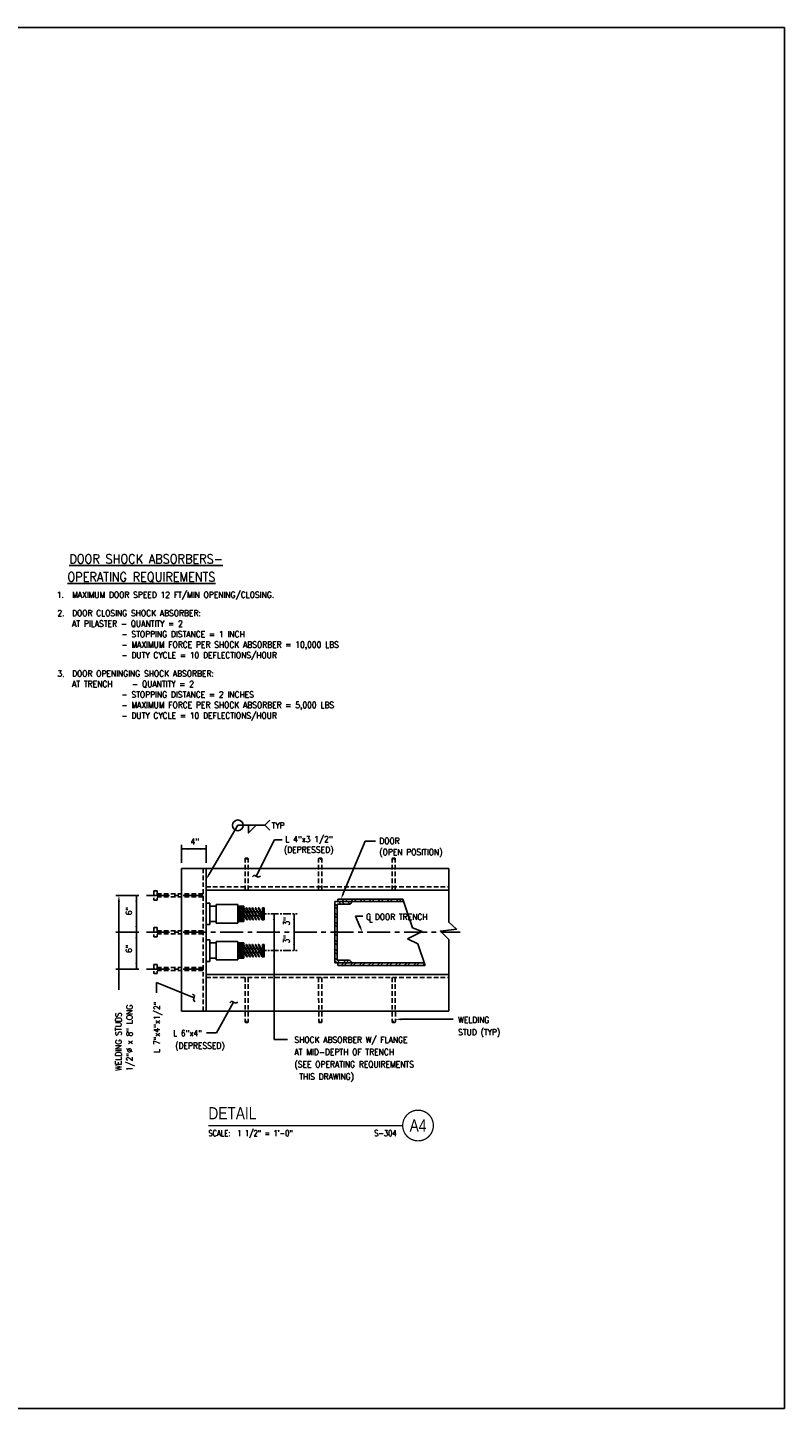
# Model space of a CAD drawing. Header units: inches. Extents: x -9715 to 32893, y -15613 to -1138.
# Tile 317 of 380: x 12460 to 12583, y -8562 to -8336. Entities that reach past the tile are written whole.
import ezdxf
from ezdxf.enums import TextEntityAlignment as Align

# ---------------------------------------------------------------- set-up
doc = ezdxf.new("R2010")
doc.units = ezdxf.units.IN
doc.header["$MEASUREMENT"] = 0
doc.linetypes.add('CENTER', pattern=[2, 1.25, -0.25, 0.25, -0.25])
doc.linetypes.add('HIDDEN', pattern=[0.375, 0.25, -0.125])
doc.layers.get('0').update_dxf_attribs({"color": 252})
doc.layers.get('DEFPOINTS').update_dxf_attribs({"color": 11})
for name, color, linetype in [('S-ANNO-SYMB', 2, 'Continuous'), ('S-ANNO-TEXT', 2, 'Continuous'), ('S2', 7, 'Continuous'), ('S3', 4, 'Continuous'), ('S5', 1, 'Continuous'), ('S7', 2, 'Continuous')]:
    doc.layers.add(name, color=color, linetype=linetype)
doc.styles.add('125', font='romans.shx', dxfattribs={"width": 0.8, "height": 2})
doc.styles.add('FT', font='ROMANS.shx', dxfattribs={"width": 0.8, "height": 0.125})
doc.styles.add('TT', font='swiss.ttf', dxfattribs={"width": 0.8, "height": 0.25})

# ---------------------------------------------------------------- blocks, each defined once
blk = doc.blocks.new('*X434')
at = {"color": 0}
for p, q in [((1459.7, 1512.7), (1460.4, 1513.4)), ((1467.3, 1508.9), (1471.8, 1513.4)), ((1473.6, 1508.9), (1478.1, 1513.4)), ((1485, 1508.9), (1489.5, 1513.4)), ((1491.3, 1508.9), (1495.8, 1513.4)), ((1502.7, 1508.9), (1507.2, 1513.4)), ((1508.9, 1508.9), (1513.4, 1513.4)), ((1520.4, 1508.9), (1524.9, 1513.4)), ((1526.6, 1508.9), (1531.1, 1513.4)), ((1538, 1508.9), (1542.5, 1513.4)), ((1544.3, 1508.9), (1548.8, 1513.4)), ((1555.7, 1508.9), (1560.2, 1513.4)), ((1562, 1508.9), (1566.5, 1513.4)), ((1573.4, 1508.9), (1577.9, 1513.4)), ((1579.6, 1508.9), (1584.1, 1513.4))]:
    blk.add_line(p, q, dxfattribs=at)
blk = doc.blocks.new('*X435')
at = {"color": 0}
for p, q in [((1465.8, 1383.7), (1471.1, 1388.9)), ((1472.1, 1383.7), (1477.3, 1388.9)), ((1483.5, 1383.7), (1488.7, 1388.9)), ((1489.7, 1383.7), (1495, 1388.9)), ((1501.2, 1383.7), (1506.4, 1388.9)), ((1507.4, 1383.7), (1512.7, 1388.9)), ((1518.9, 1383.7), (1524.1, 1388.9)), ((1525.1, 1383.7), (1530.4, 1388.9)), ((1536.5, 1383.7), (1541.8, 1388.9)), ((1542.8, 1383.7), (1548, 1388.9)), ((1554.2, 1383.7), (1559.5, 1388.9)), ((1560.5, 1383.7), (1565.7, 1388.9)), ((1571.9, 1383.7), (1577.1, 1388.9)), ((1578.1, 1383.7), (1583.4, 1388.9)), ((1589.6, 1383.7), (1594.8, 1388.9)), ((1595.8, 1383.7), (1601.1, 1388.9)), ((1607.2, 1383.7), (1612.5, 1388.9)), ((1613.5, 1383.7), (1618.7, 1388.9)), ((1624.9, 1383.7), (1628.9, 1387.6))]:
    blk.add_line(p, q, dxfattribs=at)
blk = doc.blocks.new('*X436')
at = {"color": 0}
for p, q in [((1458.2, 1500.2), (1453.7, 1504.7)), ((1458.2, 1494), (1453.7, 1498.5)), ((1458.2, 1482.6), (1453.7, 1487.1)), ((1466.2, 1503.7), (1460.9, 1508.9)), ((1472.4, 1503.7), (1467.2, 1508.9)), ((1483.4, 1504.1), (1478.6, 1508.9)), ((1486.2, 1507.5), (1484.8, 1508.9)), ((1458.2, 1476.3), (1453.7, 1480.8)), ((1458.2, 1464.9), (1453.7, 1469.4)), ((1458.2, 1458.6), (1453.7, 1463.1)), ((1458.2, 1447.2), (1453.7, 1451.7)), ((1458.2, 1441), (1453.7, 1445.5)), ((1458.2, 1429.5), (1453.7, 1434)), ((1458.2, 1423.3), (1453.7, 1427.8)), ((1458.2, 1411.9), (1453.7, 1416.4)), ((1458.2, 1405.6), (1453.7, 1410.1)), ((1463.4, 1388.9), (1453.7, 1398.7)), ((1457.2, 1388.9), (1453.7, 1392.4)), ((1474.9, 1388.9), (1469.6, 1394.2)), ((1481.1, 1388.9), (1475.9, 1394.2))]:
    blk.add_line(p, q, dxfattribs=at)
blk = doc.blocks.new('*X433')
at = {"color": 0}
for p, q in [((1227.7, 1490.7), (1236.9, 1499.9)), ((1227.7, 1493.5), (1234.1, 1499.9)), ((1227.7, 1496.4), (1231.2, 1499.9)), ((1227.7, 1499.2), (1228.4, 1499.9)), ((1227.7, 1487.9), (1239.3, 1499.5)), ((1239.3, 1487.3), (1227.7, 1498.9)), ((1227.7, 1485), (1239.3, 1496.7)), ((1239.3, 1484.5), (1227.7, 1496.1)), ((1227.7, 1482.2), (1239.3, 1493.9)), ((1239.3, 1481.6), (1227.7, 1493.3)), ((1227.7, 1479.4), (1239.3, 1491)), ((1239.3, 1478.8), (1227.7, 1490.5)), ((1227.7, 1476.6), (1239.3, 1488.2)), ((1239.3, 1476), (1227.7, 1487.6)), ((1239.3, 1490.1), (1229.5, 1499.9)), ((1239.3, 1493), (1232.3, 1499.9)), ((1239.3, 1495.8), (1235.2, 1499.9)), ((1239.3, 1498.6), (1238, 1499.9)), ((1227.7, 1473.7), (1239.3, 1485.4)), ((1239.3, 1473.2), (1227.7, 1484.8)), ((1227.7, 1470.9), (1239.3, 1482.5)), ((1239.3, 1470.3), (1227.7, 1482)), ((1236.9, 1469.9), (1227.7, 1479.1)), ((1234, 1469.9), (1227.7, 1476.3)), ((1231.2, 1469.9), (1227.7, 1473.5)), ((1228.4, 1469.9), (1227.7, 1470.7)), ((1229.5, 1469.9), (1239.3, 1479.7)), ((1232.3, 1469.9), (1239.3, 1476.9)), ((1235.2, 1469.9), (1239.3, 1474.1)), ((1238, 1469.9), (1239.3, 1471.2))]:
    blk.add_line(p, q, dxfattribs=at)
blk = doc.blocks.new('*X432')
at = {"color": 0}
for p, q in [((1279.4, 1493.9), (1276.4, 1496.9)), ((1276.4, 1494.2), (1279.1, 1496.9)), ((1276.4, 1494.9), (1278.4, 1496.9)), ((1276.4, 1495.6), (1277.7, 1496.9)), ((1276.4, 1496.3), (1277, 1496.9)), ((1276.4, 1493.5), (1279.4, 1496.5)), ((1279.4, 1493.2), (1276.4, 1496.2)), ((1276.4, 1492.8), (1279.4, 1495.8)), ((1279.4, 1492.5), (1276.4, 1495.5)), ((1276.4, 1492), (1279.4, 1495)), ((1279.4, 1491.8), (1276.4, 1494.8)), ((1276.4, 1491.3), (1279.4, 1494.3)), ((1279.4, 1491.1), (1276.4, 1494.1)), ((1276.4, 1490.6), (1279.4, 1493.6)), ((1279.4, 1490.4), (1276.4, 1493.4)), ((1276.4, 1489.9), (1279.4, 1492.9)), ((1279.4, 1489.7), (1276.4, 1492.7)), ((1276.4, 1489.2), (1279.4, 1492.2)), ((1279.4, 1488.9), (1276.4, 1491.9)), ((1276.4, 1488.5), (1279.4, 1491.5)), ((1279.4, 1488.2), (1276.4, 1491.2)), ((1276.4, 1487.8), (1279.4, 1490.8)), ((1279.4, 1487.5), (1276.4, 1490.5)), ((1276.4, 1487.1), (1279.4, 1490.1)), ((1279.4, 1486.8), (1276.4, 1489.8)), ((1276.4, 1486.4), (1279.4, 1489.4)), ((1279.4, 1486.1), (1276.4, 1489.1)), ((1276.4, 1485.7), (1279.4, 1488.7)), ((1279.4, 1485.4), (1276.4, 1488.4)), ((1276.4, 1485), (1279.4, 1488)), ((1279.4, 1484.7), (1276.4, 1487.7)), ((1276.4, 1484.3), (1279.4, 1487.3)), ((1279.4, 1484), (1276.4, 1487)), ((1276.4, 1483.6), (1279.4, 1486.6)), ((1279.4, 1494.6), (1277, 1496.9)), ((1279.4, 1495.3), (1277.8, 1496.9)), ((1279.4, 1496), (1278.5, 1496.9)), ((1279.4, 1496.7), (1279.2, 1496.9)), ((1275.6, 1472.9), (1279.4, 1476.7)), ((1279.4, 1483.3), (1276.4, 1486.3)), ((1276.4, 1482.9), (1279.4, 1485.9)), ((1279.4, 1482.6), (1276.4, 1485.6)), ((1276.4, 1482.1), (1279.4, 1485.1)), ((1279.4, 1481.9), (1276.4, 1484.9)), ((1276.4, 1481.4), (1279.4, 1484.4)), ((1279.4, 1481.2), (1276.4, 1484.2)), ((1276.4, 1480.7), (1279.4, 1483.7)), ((1279.4, 1480.5), (1276.4, 1483.5)), ((1276.4, 1480), (1279.4, 1483)), ((1279.4, 1479.8), (1276.4, 1482.8)), ((1276.4, 1479.3), (1279.4, 1482.3)), ((1279.4, 1479), (1276.4, 1482)), ((1276.4, 1478.6), (1279.4, 1481.6)), ((1279.4, 1478.3), (1276.4, 1481.3)), ((1276.4, 1477.9), (1279.4, 1480.9)), ((1279.4, 1477.6), (1276.4, 1480.6)), ((1276.4, 1477.2), (1279.4, 1480.2)), ((1279.4, 1476.9), (1276.4, 1479.9)), ((1276.4, 1476.5), (1279.4, 1479.5)), ((1279.4, 1476.2), (1276.4, 1479.2)), ((1276.4, 1475.8), (1279.4, 1478.8)), ((1279.4, 1475.5), (1276.4, 1478.5)), ((1276.4, 1475.1), (1279.4, 1478.1)), ((1279.4, 1474.8), (1276.4, 1477.8)), ((1276.4, 1474.4), (1279.4, 1477.4)), ((1279.4, 1474.1), (1276.4, 1477.1)), ((1279.4, 1473.4), (1276.4, 1476.4)), ((1276.4, 1472.9), (1279.4, 1476)), ((1279.1, 1472.9), (1276.4, 1475.7)), ((1278.4, 1472.9), (1276.4, 1475)), ((1277.7, 1472.9), (1276.4, 1474.3)), ((1277, 1472.9), (1276.4, 1473.6)), ((1277.1, 1472.9), (1279.4, 1475.2)), ((1277.8, 1472.9), (1279.4, 1474.5)), ((1278.5, 1472.9), (1279.4, 1473.8)), ((1279.2, 1472.9), (1279.4, 1473.1))]:
    blk.add_line(p, q, dxfattribs=at)
blk = doc.blocks.new('SECTION_INFO')
at = {"style": 'TT', "width": 0.8}
blk.add_attdef('SECTION_TITLE', text='', height=0.25, dxfattribs=at).set_placement((0, 0.375), align=Align.TOP_LEFT)
at = {"style": 'FT', "width": 0.8}
blk.add_attdef('SCALE', (0, -0.21875), '', height=0.125, dxfattribs=at)
blk = doc.blocks.new('T-BULB_R')
at = {"const_width": 0.02604}
for points in [[(0.625, 0, 1), (0, 0, 1)], [(0.625, 0, -1), (0, 0, -1)]]:
    blk.add_lwpolyline(points, format="xyb", dxfattribs=at)
at = {"style": 'TT', "width": 0.8}
blk.add_attdef('SECTION_#', text='', height=0.25, dxfattribs=at).set_placement((0.3125, 0), align=Align.MIDDLE)
at = {"style": 'FT', "width": 0.8}
blk.add_attdef('SHEET_FROM', text='', height=0.125, dxfattribs=at).set_placement((-0.125, -0.21875), align=Align.RIGHT)

msp = doc.modelspace()

# ---------------------------------------------------------------- linework, layer by layer
at = {"layer": 'DEFPOINTS'}
msp.add_lwpolyline([(12296.3006, -8561.62394), (12583.01488, -8561.62394), (12583.01488, -8336.42667), (12296.3006, -8336.42667)], close=True, dxfattribs=at)
at = {"layer": 'S-ANNO-SYMB', "const_width": 0.224}
msp.add_lwpolyline([(12489.09535, -8515.49036), (12520.77851, -8515.49036)], dxfattribs=at)
at = {"layer": 'S2', "color": 4}
for p, q in [((12484.71976, -8473.58752), (12491.01853, -8473.58752)), ((12484.71976, -8473.58752), (12484.72491, -8496.83752)), ((12488.71976, -8473.58752), (12488.72491, -8496.83752)), ((12491.01853, -8473.58752), (12528.28124, -8473.58752)), ((12488.71976, -8477.08752), (12528.28124, -8477.08752)), ((12510.21976, -8478.58752), (12520.78598, -8478.58752)), ((12510.21976, -8478.58752), (12510.21976, -8478.96252)), ((12488.71976, -8479.21252), (12489.34476, -8479.21252)), ((12489.34476, -8479.21252), (12489.34476, -8482.71252)), ((12489.34476, -8479.71252), (12490.37476, -8479.71252)), ((12490.37476, -8479.46252), (12493.88476, -8479.46252)), ((12490.37476, -8479.46252), (12490.37476, -8482.46252)), ((12493.88476, -8479.46252), (12493.88476, -8479.71252)), ((12493.88476, -8479.71252), (12493.88476, -8482.21252)), ((12493.88476, -8479.71252), (12494.85476, -8479.71252)), ((12494.85476, -8479.71252), (12494.85476, -8482.21252)), ((12494.85476, -8480.05563), (12495.9557, -8481.96252)), ((12494.85476, -8480.2223), (12495.85947, -8481.96252)), ((12494.85476, -8480.62919), (12497.94476, -8480.62919)), ((12494.85476, -8480.92166), (12495.4557, -8481.96252)), ((12495.20477, -8479.96252), (12496.35947, -8481.96252)), ((12495.20477, -8479.96252), (12495.301, -8479.96252)), ((12495.301, -8479.96252), (12496.4557, -8481.96252)), ((12495.70477, -8479.96252), (12496.85947, -8481.96252)), ((12495.70477, -8479.96252), (12495.801, -8479.96252)), ((12495.801, -8479.96252), (12496.9557, -8481.96252)), ((12496.20477, -8479.96252), (12497.35947, -8481.96252)), ((12496.20477, -8479.96252), (12496.301, -8479.96252)), ((12496.301, -8479.96252), (12497.4557, -8481.96252)), ((12496.70477, -8479.96252), (12497.85947, -8481.96252)), ((12496.70477, -8479.96252), (12496.801, -8479.96252)), ((12496.801, -8479.96252), (12497.94476, -8481.94357)), ((12497.20477, -8479.96252), (12497.94476, -8481.24421)), ((12497.20477, -8479.96252), (12497.301, -8479.96252)), ((12497.301, -8479.96252), (12497.94476, -8481.07754)), ((12497.94476, -8479.96252), (12497.94476, -8481.96252)), ((12497.94476, -8479.96252), (12498.19476, -8479.96252)), ((12498.19476, -8479.96252), (12498.19476, -8481.96252)), ((12509.71976, -8478.96252), (12509.71976, -8488.96252)), ((12509.71976, -8478.96252), (12510.21976, -8478.96252)), ((12510.09476, -8479.40002), (12512.13001, -8479.40002)), ((12510.09476, -8479.40002), (12510.09476, -8488.52502)), ((12510.21976, -8478.96252), (12512.46976, -8478.96252)), ((12512.46976, -8478.96252), (12520.91242, -8478.96252)), ((12488.71976, -8482.71252), (12489.34476, -8482.71252)), ((12489.34476, -8482.21252), (12490.37476, -8482.21252)), ((12490.37476, -8482.46252), (12493.88476, -8482.46252)), ((12493.88476, -8482.21252), (12494.85476, -8482.21252)), ((12493.88476, -8482.21252), (12493.88476, -8482.46252)), ((12494.85476, -8481.08833), (12495.35947, -8481.96252)), ((12494.85476, -8481.29585), (12497.94476, -8481.29585)), ((12495.35947, -8481.96252), (12495.4557, -8481.96252)), ((12495.85947, -8481.96252), (12495.9557, -8481.96252)), ((12496.35947, -8481.96252), (12496.4557, -8481.96252)), ((12496.85947, -8481.96252), (12496.9557, -8481.96252)), ((12497.35947, -8481.96252), (12497.4557, -8481.96252)), ((12497.85947, -8481.96252), (12498.19476, -8481.96252)), ((12488.71976, -8485.21252), (12489.34476, -8485.21252)), ((12489.34476, -8485.21252), (12489.34476, -8488.71252)), ((12489.34476, -8485.71252), (12490.37476, -8485.71252)), ((12490.37476, -8485.46252), (12493.88476, -8485.46252)), ((12490.37476, -8485.46252), (12490.37476, -8488.46252)), ((12493.88476, -8485.46252), (12493.88476, -8485.71252)), ((12493.88476, -8485.71252), (12494.85476, -8485.71252)), ((12493.88476, -8485.71252), (12493.88476, -8488.21252)), ((12494.85476, -8485.71252), (12494.85476, -8488.21252)), ((12494.85476, -8486.05563), (12495.9557, -8487.96252)), ((12494.85476, -8486.2223), (12495.85947, -8487.96252)), ((12494.85476, -8486.62919), (12497.94476, -8486.62919)), ((12494.85476, -8486.92166), (12495.4557, -8487.96252)), ((12494.85476, -8487.08833), (12495.35947, -8487.96252)), ((12494.85476, -8487.29585), (12497.94476, -8487.29585)), ((12495.20477, -8485.96252), (12496.35947, -8487.96252)), ((12495.20477, -8485.96252), (12495.301, -8485.96252)), ((12495.301, -8485.96252), (12496.4557, -8487.96252)), ((12495.70477, -8485.96252), (12496.85947, -8487.96252)), ((12495.70477, -8485.96252), (12495.801, -8485.96252)), ((12495.801, -8485.96252), (12496.9557, -8487.96252)), ((12496.20477, -8485.96252), (12497.35947, -8487.96252)), ((12496.20477, -8485.96252), (12496.301, -8485.96252)), ((12496.301, -8485.96252), (12497.4557, -8487.96252)), ((12496.70477, -8485.96252), (12497.85947, -8487.96252)), ((12496.70477, -8485.96252), (12496.801, -8485.96252)), ((12496.801, -8485.96252), (12497.94476, -8487.94357)), ((12497.20477, -8485.96252), (12497.94476, -8487.24421)), ((12497.20477, -8485.96252), (12497.301, -8485.96252)), ((12497.301, -8485.96252), (12497.94476, -8487.07754)), ((12497.94476, -8485.96252), (12497.94476, -8487.96252)), ((12497.94476, -8485.96252), (12498.19476, -8485.96252)), ((12498.19476, -8485.96252), (12498.19476, -8487.96252)), ((12488.71976, -8488.71252), (12489.34476, -8488.71252)), ((12489.34476, -8488.21252), (12490.37476, -8488.21252)), ((12490.37476, -8488.46252), (12493.88476, -8488.46252)), ((12493.88476, -8488.21252), (12494.85476, -8488.21252)), ((12493.88476, -8488.21252), (12493.88476, -8488.46252)), ((12495.35947, -8487.96252), (12495.4557, -8487.96252)), ((12495.85947, -8487.96252), (12495.9557, -8487.96252)), ((12496.35947, -8487.96252), (12496.4557, -8487.96252)), ((12496.85947, -8487.96252), (12496.9557, -8487.96252)), ((12497.35947, -8487.96252), (12497.4557, -8487.96252)), ((12497.85947, -8487.96252), (12498.19476, -8487.96252)), ((12509.71976, -8488.96252), (12510.21976, -8488.96252)), ((12510.09476, -8488.52502), (12512.01842, -8488.52502)), ((12510.21976, -8488.96252), (12512.46976, -8488.96252)), ((12510.21976, -8488.96252), (12510.21976, -8489.40002)), ((12510.21976, -8489.40002), (12524.43178, -8489.40002)), ((12512.46976, -8488.96252), (12524.28426, -8488.96252)), ((12488.71976, -8490.83752), (12528.28075, -8490.83752)), ((12484.72491, -8496.83752), (12528.28075, -8496.83752))]:
    msp.add_line(p, q, dxfattribs=at)
at = {"layer": 'S2', "color": 1, "linetype": 'HIDDEN', "ltscale": 3}
for p, q in [((12488.21976, -8473.58752), (12488.22491, -8496.83752)), ((12488.71976, -8476.58752), (12528.28124, -8476.58752)), ((12488.71976, -8491.33752), (12528.28002, -8491.33752))]:
    msp.add_line(p, q, dxfattribs=at)
at = {"layer": 'S2', "color": 2}
for p, q in [((12520.78598, -8478.58752), (12522.35083, -8483.22847)), ((12523.93578, -8483.85648), (12521.56397, -8485.04159)), ((12521.56397, -8485.04159), (12523.2358, -8485.85307)), ((12522.35083, -8483.22847), (12523.93578, -8483.85648)), ((12523.2358, -8485.85307), (12524.43178, -8489.40002))]:
    msp.add_line(p, q, dxfattribs=at)
at = {"layer": 'S2', "color": 1, "linetype": 'CENTER'}
for p, q in [((12497.29416, -8480.96252), (12503.57175, -8480.96252)), ((12497.29416, -8486.96252), (12503.57175, -8486.96252))]:
    msp.add_line(p, q, dxfattribs=at)
at = {"layer": 'S2', "color": 1, "linetype": 'CENTER', "ltscale": 3}
msp.add_line((12479.00177, -8483.96252), (12530.14082, -8483.96252), dxfattribs=at)
at = {"layer": 'S2', "color": 2}
msp.add_lwpolyline([(12528.28124, -8473.58752), (12528.28124, -8482.33029), (12529.55905, -8483.45886), (12526.92583, -8483.76883), (12528.28911, -8485.16716), (12528.28075, -8496.83752)], dxfattribs=at)
at = {"layer": 'S2', "color": 4}
for centre, radius, start, end in [((12511.84763, -8478.83006), 0.63607, 296.3560839, 347.9808032), ((12511.76322, -8489.23985), 0.75902, 21.4307728, 70.3526854)]:
    msp.add_arc(centre, radius, start, end, dxfattribs=at)
at = {"layer": 'S3', "color": 1, "linetype": 'HIDDEN', "ltscale": 3}
for p, q in [((12495.07424, -8477.08752), (12495.07424, -8471.98011)), ((12495.57424, -8477.08752), (12495.57424, -8471.98011)), ((12507.07424, -8477.08752), (12507.07424, -8471.98011)), ((12507.57424, -8477.08752), (12507.57424, -8471.98011)), ((12519.07424, -8477.08752), (12519.07424, -8471.98011)), ((12519.57424, -8477.08752), (12519.57424, -8471.98011)), ((12480.21976, -8477.21252), (12480.21976, -8478.71252)), ((12480.21976, -8477.21252), (12480.71976, -8477.21252)), ((12480.71976, -8477.21252), (12480.71976, -8478.71252)), ((12480.71976, -8477.71252), (12488.21976, -8477.71252)), ((12480.71976, -8478.21252), (12488.21976, -8478.21252)), ((12480.21976, -8478.71252), (12480.71976, -8478.71252)), ((12480.21976, -8483.21252), (12480.71976, -8483.21252)), ((12480.21976, -8483.21252), (12480.21976, -8484.71252)), ((12480.21976, -8484.71252), (12480.71976, -8484.71252)), ((12480.71976, -8483.21252), (12480.71976, -8484.71252)), ((12480.71976, -8483.71252), (12488.21976, -8483.71252)), ((12480.71976, -8484.21252), (12488.21976, -8484.21252)), ((12480.21976, -8489.21252), (12480.71976, -8489.21252)), ((12480.21976, -8489.21252), (12480.21976, -8490.71252)), ((12480.71976, -8489.21252), (12480.71976, -8490.71252)), ((12480.71976, -8489.71252), (12488.21976, -8489.71252)), ((12480.21976, -8490.71252), (12480.71976, -8490.71252)), ((12480.71976, -8490.21252), (12488.21976, -8490.21252)), ((12495.07424, -8491.33752), (12495.0794, -8498.59715)), ((12495.57424, -8491.33752), (12495.5794, -8498.59715)), ((12507.07424, -8491.33752), (12507.0794, -8498.59715)), ((12507.57424, -8491.33752), (12507.5794, -8498.59715)), ((12519.07424, -8491.33752), (12519.0794, -8498.59715)), ((12519.57424, -8491.33752), (12519.5794, -8498.59715))]:
    msp.add_line(p, q, dxfattribs=at)
at = {"layer": 'S3', "color": 1, "linetype": 'CENTER', "ltscale": 3}
for p, q in [((12479.00177, -8477.96252), (12488.21976, -8477.96252)), ((12479.00177, -8489.96252), (12488.21976, -8489.96252))]:
    msp.add_line(p, q, dxfattribs=at)
at = {"layer": 'S3', "color": 1, "linetype": 'HIDDEN', "ltscale": 3}
for centre, radius, start, end in [((12495.20091, -8472.00005), 0.12823, 14.2816496, 171.0572813), ((12495.42459, -8472.02433), 0.15605, 16.4602229, 140.2678701), ((12507.20091, -8472.00005), 0.12823, 14.2816496, 171.0572813), ((12507.42459, -8472.02433), 0.15605, 16.4602229, 140.2678701), ((12519.20091, -8472.00005), 0.12823, 14.2816496, 171.0572813), ((12519.42459, -8472.02433), 0.15605, 16.4602229, 140.2678701), ((12495.45146, -8471.9369), 0.13016, 194.0099584, 340.6112404), ((12507.45146, -8471.9369), 0.13016, 194.0099584, 340.6112404), ((12519.45146, -8471.9369), 0.13016, 194.0099584, 340.6112404), ((12495.20218, -8498.64036), 0.13016, 14.0099584, 160.6112404), ((12495.22906, -8498.55294), 0.15605, 196.4602229, 320.2678701), ((12495.45273, -8498.57722), 0.12823, 194.2816496, 351.0572813), ((12507.20218, -8498.64036), 0.13016, 14.0099584, 160.6112404), ((12507.22906, -8498.55294), 0.15605, 196.4602229, 320.2678701), ((12507.45273, -8498.57722), 0.12823, 194.2816496, 351.0572813), ((12519.20218, -8498.64036), 0.13016, 14.0099584, 160.6112404), ((12519.22906, -8498.55294), 0.15605, 196.4602229, 320.2678701), ((12519.45273, -8498.57722), 0.12823, 194.2816496, 351.0572813)]:
    msp.add_arc(centre, radius, start, end, dxfattribs=at)
at = {"layer": 'S5', "color": 1}
for p, q in [((12484.67909, -8470.37598), (12488.72491, -8470.37598)), ((12484.72491, -8472.62463), (12484.72491, -8469.71461)), ((12488.72491, -8472.62463), (12488.72491, -8469.74768)), ((12477.3517, -8477.96252), (12477.3517, -8489.96252)), ((12503.07175, -8480.96252), (12503.07175, -8486.96252))]:
    msp.add_line(p, q, dxfattribs=at)
at = {"layer": 'S5', "color": 1, "linetype": 'CENTER', "ltscale": 3}
for p, q in [((12474.00098, -8477.96252), (12478.36008, -8477.96252)), ((12474.00228, -8483.96252), (12478.36008, -8483.96252)), ((12474.00358, -8489.96252), (12478.36008, -8489.96252))]:
    msp.add_line(p, q, dxfattribs=at)
at = {"layer": 'S5', "color": 1}
for points in [[(12485.72491, -8470.20931), (12485.72491, -8470.54265), (12484.72491, -8470.37598)], [(12487.72491, -8470.54265), (12487.72491, -8470.20931), (12488.72491, -8470.37598)], [(12477.18503, -8478.96252), (12477.51837, -8478.96252), (12477.3517, -8477.96252)], [(12477.51837, -8482.96252), (12477.18503, -8482.96252), (12477.3517, -8483.96252)], [(12502.90509, -8481.96252), (12503.23842, -8481.96252), (12503.07175, -8480.96252)], [(12503.23842, -8483.03948), (12502.90509, -8483.03948), (12503.07175, -8484.03948)], [(12477.18503, -8484.96252), (12477.51837, -8484.96252), (12477.3517, -8483.96252)], [(12502.90509, -8485.03948), (12503.23842, -8485.03948), (12503.07175, -8484.03948)], [(12503.23842, -8485.96252), (12502.90509, -8485.96252), (12503.07175, -8486.96252)], [(12477.51837, -8488.96252), (12477.18503, -8488.96252), (12477.3517, -8489.96252)]]:
    msp.add_solid(points, dxfattribs=at)
at = {"layer": 'S7', "color": 1}
for p, q in [((12489.21883, -8474.51048), (12493.89413, -8466.53006)), ((12493.89413, -8466.53006), (12498.27284, -8466.53006)), ((12498.27284, -8466.53006), (12499.08849, -8465.71497)), ((12498.27284, -8466.53006), (12499.08849, -8467.34515)), ((12496.89092, -8474.83416), (12499.85299, -8468.91401)), ((12499.85299, -8468.91401), (12501.1154, -8468.91401)), ((12511.09643, -8477.64499), (12514.68107, -8469.09043)), ((12514.68107, -8469.09043), (12516.34464, -8469.09043)), ((12474.5012, -8478.96252), (12474.50431, -8493.35368)), ((12499.80105, -8480.96252), (12499.80652, -8501.48753)), ((12513.8056, -8483.04107), (12513.08715, -8481.33699)), ((12513.08715, -8481.33699), (12514.30376, -8481.33699)), ((12480.64872, -8492.15621), (12480.64872, -8493.85733)), ((12486.75978, -8494.64234), (12480.64872, -8492.15621)), ((12493.19706, -8495.35393), (12490.42012, -8500.34905)), ((12520.5791, -8498.16862), (12529.01988, -8498.16862)), ((12488.77605, -8500.34905), (12490.42012, -8500.34905)), ((12499.80652, -8501.48753), (12502.01793, -8501.48753))]:
    msp.add_line(p, q, dxfattribs=at)
at = {"layer": 'S7', "color": 2}
for p, q in [((12496.27133, -8474.94204), (12496.55305, -8474.66052)), ((12496.55305, -8474.66052), (12497.21039, -8474.99835)), ((12497.21039, -8474.99835), (12497.56724, -8474.82943)), ((12492.57959, -8495.4629), (12492.86131, -8495.18137)), ((12492.86131, -8495.18137), (12493.51865, -8495.51921))]:
    msp.add_line(p, q, dxfattribs=at)
at = {"layer": 'S7', "color": 2, "ltscale": 3}
msp.add_line((12493.51865, -8495.51921), (12493.8755, -8495.35029), dxfattribs=at)
at = {"layer": 'S7', "color": 2}
for points in [[(12495.66016, -8466.53006), (12495.66016, -8467.78006), (12496.91016, -8466.53006)], [(12486.51847, -8494.07048), (12486.85402, -8494.28502), (12486.66554, -8494.99966), (12486.90728, -8495.3118)]]:
    msp.add_lwpolyline(points, dxfattribs=at)
msp.add_circle((12493.89413, -8466.53006), 0.875, dxfattribs=at)
at = {"layer": 'S7', "color": 1}
for points in [[(12489.36311, -8474.59391), (12489.07456, -8474.42704), (12488.71823, -8475.37615)], [(12474.33453, -8478.96252), (12474.66787, -8478.96252), (12474.5012, -8477.96252)], [(12511.25015, -8477.7094), (12510.94271, -8477.58057), (12510.70996, -8478.56729)], [(12499.63439, -8481.96252), (12499.96772, -8481.96252), (12499.80105, -8480.96252)], [(12513.95917, -8482.97632), (12513.65202, -8483.10582), (12514.19409, -8483.96252)], [(12474.33453, -8484.96252), (12474.66787, -8484.96252), (12474.5012, -8483.96252)], [(12499.63439, -8487.96252), (12499.96772, -8487.96252), (12499.80105, -8486.96252)], [(12474.33453, -8490.96252), (12474.66787, -8490.96252), (12474.5012, -8489.96252)], [(12520.5791, -8498.33529), (12520.5791, -8498.00196), (12519.5791, -8498.16862)]]:
    msp.add_solid(points, dxfattribs=at)

# ---------------------------------------------------------------- block references
at = {"layer": 'S-ANNO-SYMB', "xscale": 8.00000035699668, "yscale": 8.00000035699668, "zscale": 8.000000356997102}
for name, p, values in [('SECTION_INFO', (12489.09535, -8515.49036), {'SECTION_TITLE': 'DETAIL', 'SCALE': 'SCALE:  1 1/2" = 1\'-0"'}), ('T-BULB_R', (12520.77851, -8515.49036), {'SECTION_#': 'A4', 'SHEET_FROM': 'S-304'})]:
    msp.add_blockref(name, p, dxfattribs=at).add_auto_attribs(values)
at = {"layer": 'S2', "color": 1, "xscale": 0.08333333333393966, "yscale": 0.08333333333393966, "zscale": 0.08333333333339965}
for name, p in [('*X434', (12388.58, -8604.7068)), ('*X433', (12391.58, -8604.7068)), ('*X432', (12391.58, -8604.7068)), ('*X436', (12388.58, -8604.7068)), ('*X433', (12391.58, -8610.7068)), ('*X432', (12391.58, -8610.7068)), ('*X435', (12388.58, -8604.7068))]:
    msp.add_blockref(name, p, dxfattribs=at)

# ---------------------------------------------------------------- texts
at = {"layer": 'S-ANNO-TEXT', "ltscale": 20, "style": '125', "width": 0.9}
for s, p in [('%%UDOOR SHOCK ABSORBERS-', (12478.94426, -8423.08337)), ('%%UOPERATING REQUIREMENTS', (12478.17042, -8426.08641))]:
    msp.add_text(s, height=1.5000001, dxfattribs=at).set_placement(p, align=Align.MIDDLE)
for s, p in [('1.', (12464.38158, -8429.42973)), ('MAXIMUM DOOR SPEED 12 FT/MIN OPENING/CLOSING.', (12466.87013, -8429.43372)), ('2.', (12464.47915, -8432.42973)), ('AT PILASTER - QUANTITY = 2', (12466.87013, -8434.13717)), ('DOOR CLOSING SHOCK ABSORBER:', (12466.87013, -8432.42288)), ('            - STOPPING DISTANCE = 1 INCH', (12466.87013, -8435.85146)), ('            - MAXIMUM FORCE PER SHOCK ABSORBER = 10,000 LBS', (12466.87013, -8437.56574)), ('            - DUTY CYCLE = 10 DEFLECTIONS/HOUR', (12466.87013, -8439.28003)), ('3.', (12464.47915, -8442.2785)), ('DOOR OPENINGING SHOCK ABSORBER:', (12466.87013, -8442.27165)), ('AT TRENCH', (12466.87013, -8443.98594)), ('            - STOPPING DISTANCE = 2 INCHES', (12466.87013, -8445.70022)), ('- QUANTITY = 2', (12476.64455, -8443.98594)), ('            - MAXIMUM FORCE PER SHOCK ABSORBER = 5,000 LBS', (12466.87013, -8447.41451)), ('            - DUTY CYCLE = 10 DEFLECTIONS/HOUR', (12466.87013, -8449.12879)), ('TYP', (12499.39511, -8467.05713)), ('4"', (12486.16736, -8469.67017)), ('L 4"x3 1/2"', (12501.63932, -8469.28402)), ('DOOR', (12516.96879, -8469.56975)), ('(DEPRESSED)', (12501.41321, -8471.01534)), ('(OPEN POSITION)', (12516.96879, -8471.39459)), ('C DOOR TRENCH', (12514.80363, -8481.9629)), ('L', (12515.25326, -8482.31358)), ('WELDING', (12529.80848, -8498.76867)), ('L 6"x4"', (12483.33478, -8500.93722)), ('SHOCK ABSORBER W/ FLANGE', (12503.12845, -8502.00936)), ('STUD (TYP)', (12529.80848, -8500.76656)), ('(DEPRESSED)', (12483.68378, -8502.97216)), ('AT MID-DEPTH OF TRENCH', (12503.12845, -8504.00725)), ('(SEE OPERATING REQUIREMENTS', (12503.12845, -8506.01316)), ('THIS DRAWING)', (12503.91383, -8508.00559))]:
    msp.add_text(s, height=1, dxfattribs=at).set_placement(p)
for s, p in [('6"', (12476.61834, -8481.19961)), ('3"', (12502.33839, -8482.84857)), ('3"', (12502.33839, -8485.78004)), ('6"', (12476.61834, -8487.33739)), ('L 7"x4"x1/2"', (12481.20373, -8503.62811)), ('WELDING STUDS', (12474.94138, -8506.55486)), ('1/2"%%C x 8" LONG', (12476.72887, -8506.62641))]:
    msp.add_text(s, height=1, rotation=90, dxfattribs=at).set_placement(p)

doc.saveas('drawing.dxf')
